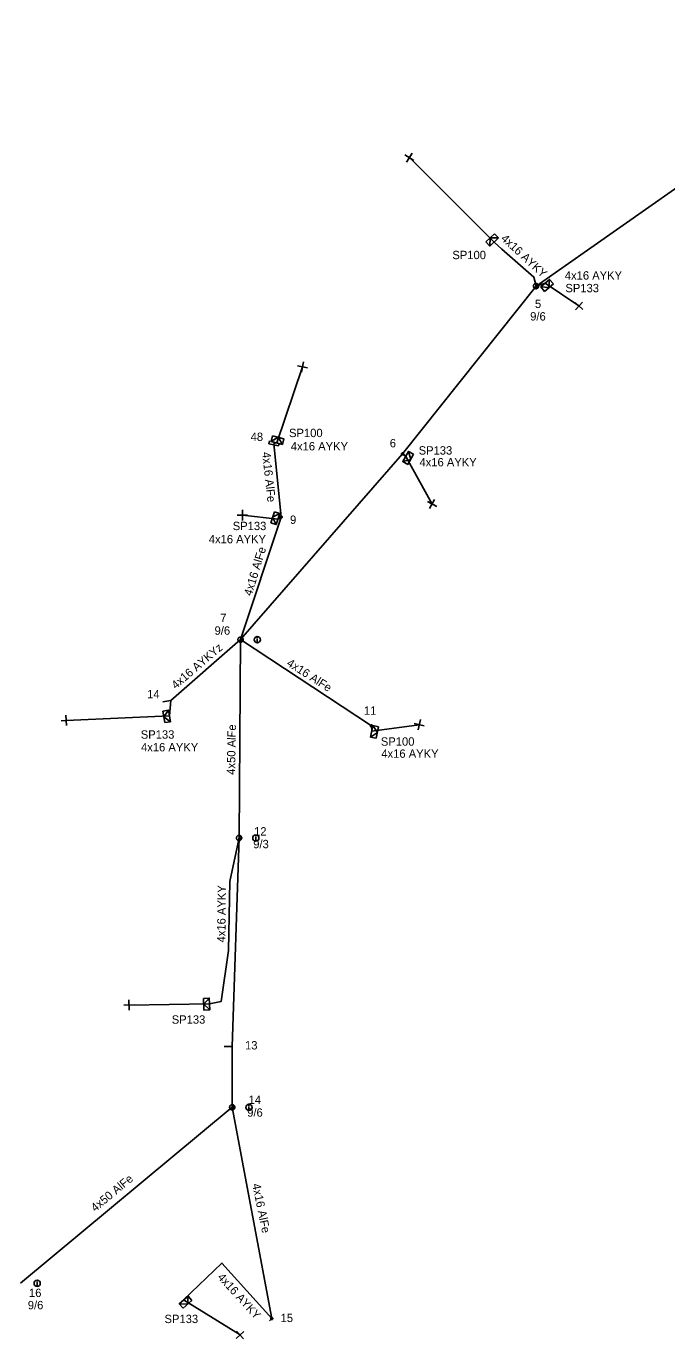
# Model space of a CAD drawing. Extents: x -748492 to -735633, y -1146251 to -1139940.
# Drawn here: x -745702.9 to -745626.4, y -1143653.5 to -1143496.6 of the extents above; entities that cross this region are included whole.
import ezdxf

# ---------------------------------------------------------------- set-up
doc = ezdxf.new("R2010")
doc.units = 0
for name, color, linetype in [('Vrstva 1', 7, 'Continuous'), ('Vrstva 10', 7, 'Continuous'), ('Vrstva 12', 7, 'Continuous'), ('Vrstva 13', 7, 'Continuous'), ('Vrstva 14', 7, 'Continuous'), ('Vrstva 2', 7, 'Continuous'), ('Vrstva 31', 7, 'Continuous'), ('Vrstva 33', 7, 'Continuous'), ('Vrstva 34', 7, 'Continuous'), ('Vrstva 36', 7, 'Continuous'), ('Vrstva 52', 7, 'Continuous'), ('Vrstva 53', 7, 'Continuous'), ('Vrstva 54', 7, 'Continuous'), ('Vrstva 59', 7, 'Continuous'), ('Vrstva 9', 7, 'Continuous')]:
    doc.layers.add(name, color=color, linetype=linetype)

# ---------------------------------------------------------------- blocks, each defined once
blk = doc.blocks.new('NN440')
at = {"layer": 'Vrstva 2'}
for points in [[(0.63, 0), (0.63, 0.06), (0.62, 0.13), (0.6, 0.19), (0.58, 0.25), (0.55, 0.31), (0.51, 0.37), (0.47, 0.42), (0.42, 0.46), (0.37, 0.51), (0.32, 0.54), (0.26, 0.57), (0.2, 0.59), (0.13, 0.61), (0.07, 0.62), (0, 0.63), (-0.06, 0.62), (-0.13, 0.61), (-0.19, 0.59), (-0.26, 0.57), (-0.31, 0.54), (-0.37, 0.51), (-0.42, 0.46), (-0.47, 0.42), (-0.51, 0.37), (-0.54, 0.31), (-0.57, 0.25), (-0.6, 0.19), (-0.62, 0.13), (-0.63, 0.06), (-0.63, 0), (-0.63, -0.07), (-0.62, -0.14), (-0.6, -0.2), (-0.57, -0.26), (-0.54, -0.32), (-0.51, -0.37), (-0.47, -0.43), (-0.42, -0.47), (-0.37, -0.51), (-0.31, -0.55), (-0.26, -0.58), (-0.19, -0.6), (-0.13, -0.62), (-0.06, -0.63), (0, -0.63), (0.07, -0.63), (0.13, -0.62), (0.2, -0.6), (0.26, -0.58), (0.32, -0.55), (0.37, -0.51), (0.42, -0.47), (0.47, -0.43), (0.51, -0.37), (0.55, -0.32), (0.58, -0.26), (0.6, -0.2), (0.62, -0.14), (0.63, -0.07), (0.63, 0)], [(-0.63, 0), (0.63, 0)], [(-0.6, -0.18), (0.57, -0.18)], [(-0.51, -0.32), (0.5, -0.32)], [(-0.37, -0.47), (0.35, -0.47)]]:
    blk.add_lwpolyline(points, dxfattribs=at)
blk = doc.blocks.new('NN770')
at = {"layer": 'Vrstva 10'}
for p, q in [((0, 0.19), (0, 0.26)), ((0, -0.28), (0, 0.11))]:
    blk.add_line(p, q, dxfattribs=at)
blk.add_circle((0, -0.01), 0.375, dxfattribs=at)
blk = doc.blocks.new('NN800')
at = {"layer": 'Vrstva 1'}
for points in [[(-0.44, 0.44), (0.44, -0.44)], [(-0.44, -0.44), (0.44, 0.44)]]:
    blk.add_lwpolyline(points, dxfattribs=at)
blk = doc.blocks.new('NN630')
at = {"layer": 'Vrstva 9'}
for points in [[(0, -0.7), (-0.7, 0)], [(-0.7, -0.7), (-0.7, 0), (0.7, 0), (0.7, -0.7)], [(-0.7, -0.7), (0.7, -0.7)], [(0, -0.7), (0.7, 0)]]:
    blk.add_lwpolyline(points, dxfattribs=at)
blk = doc.blocks.new('NN500')
at = {"layer": 'Vrstva 2'}
for points in [[(0, -0.24), (0.02, -0.23), (0.05, -0.23), (0.07, -0.22), (0.09, -0.22), (0.12, -0.2), (0.14, -0.19), (0.16, -0.18), (0.17, -0.16), (0.19, -0.14), (0.2, -0.12), (0.21, -0.1), (0.22, -0.07), (0.23, -0.05), (0.23, -0.02), (0.23, 0), (0.23, 0.02), (0.23, 0.05), (0.22, 0.07), (0.21, 0.1), (0.2, 0.12), (0.19, 0.14), (0.17, 0.16), (0.16, 0.17), (0.14, 0.19), (0.12, 0.2), (0.09, 0.21), (0.07, 0.22), (0.05, 0.23), (0.02, 0.23), (0, 0.23), (-0.03, 0.23), (-0.05, 0.23), (-0.07, 0.22), (-0.1, 0.21), (-0.12, 0.2), (-0.14, 0.19), (-0.16, 0.17), (-0.18, 0.16), (-0.19, 0.14), (-0.2, 0.12), (-0.22, 0.1), (-0.22, 0.07), (-0.23, 0.05), (-0.23, 0.02), (-0.24, 0), (-0.23, -0.02), (-0.23, -0.05), (-0.22, -0.07), (-0.22, -0.1), (-0.2, -0.12), (-0.19, -0.14), (-0.18, -0.16), (-0.16, -0.18), (-0.14, -0.19), (-0.12, -0.2), (-0.1, -0.22), (-0.07, -0.22), (-0.05, -0.23), (-0.03, -0.23), (0, -0.24)], [(0, -0.24), (0.02, -0.23), (0.05, -0.23), (0.07, -0.22), (0.09, -0.22), (0.12, -0.2), (0.14, -0.19), (0.16, -0.18), (0.17, -0.16), (0.19, -0.14), (0.2, -0.12), (0.21, -0.1), (0.22, -0.07), (0.23, -0.05), (0.23, -0.02), (0.23, 0), (0.23, 0.02), (0.23, 0.05), (0.22, 0.07), (0.21, 0.1), (0.2, 0.12), (0.19, 0.14), (0.17, 0.16), (0.16, 0.17), (0.14, 0.19), (0.12, 0.2), (0.09, 0.21), (0.07, 0.22), (0.05, 0.23), (0.02, 0.23), (0, 0.23), (-0.03, 0.23), (-0.05, 0.23), (-0.07, 0.22), (-0.1, 0.21), (-0.12, 0.2), (-0.14, 0.19), (-0.16, 0.17), (-0.18, 0.16), (-0.19, 0.14), (-0.2, 0.12), (-0.22, 0.1), (-0.22, 0.07), (-0.23, 0.05), (-0.23, 0.02), (-0.24, 0), (-0.23, -0.02), (-0.23, -0.05), (-0.22, -0.07), (-0.22, -0.1), (-0.2, -0.12), (-0.19, -0.14), (-0.18, -0.16), (-0.16, -0.18), (-0.14, -0.19), (-0.12, -0.2), (-0.1, -0.22), (-0.07, -0.22), (-0.05, -0.23), (-0.03, -0.23), (0, -0.24)], [(0, -0.21), (0.02, -0.2), (0.04, -0.2), (0.06, -0.2), (0.08, -0.19), (0.1, -0.18), (0.12, -0.17), (0.14, -0.15), (0.15, -0.14), (0.16, -0.12), (0.18, -0.1), (0.19, -0.08), (0.19, -0.06), (0.2, -0.04), (0.2, -0.02), (0.2, 0), (0.2, 0.02), (0.2, 0.04), (0.19, 0.06), (0.19, 0.08), (0.18, 0.1), (0.16, 0.12), (0.15, 0.14), (0.14, 0.15), (0.12, 0.17), (0.1, 0.18), (0.08, 0.19), (0.06, 0.19), (0.04, 0.2), (0.02, 0.2), (0, 0.2), (-0.02, 0.2), (-0.04, 0.2), (-0.06, 0.19), (-0.08, 0.19), (-0.1, 0.18), (-0.12, 0.17), (-0.14, 0.15), (-0.15, 0.14), (-0.17, 0.12), (-0.18, 0.1), (-0.19, 0.08), (-0.2, 0.06), (-0.2, 0.04), (-0.21, 0.02), (-0.21, 0), (-0.21, -0.02), (-0.2, -0.04), (-0.2, -0.06), (-0.19, -0.08), (-0.18, -0.1), (-0.17, -0.12), (-0.15, -0.14), (-0.14, -0.15), (-0.12, -0.17), (-0.1, -0.18), (-0.08, -0.19), (-0.06, -0.2), (-0.04, -0.2), (-0.02, -0.2), (0, -0.21)], [(0, -0.18), (0.02, -0.18), (0.04, -0.17), (0.05, -0.17), (0.07, -0.16), (0.09, -0.15), (0.1, -0.14), (0.12, -0.13), (0.13, -0.12), (0.14, -0.1), (0.15, -0.09), (0.16, -0.07), (0.17, -0.05), (0.17, -0.04), (0.17, -0.02), (0.17, 0), (0.17, 0.02), (0.17, 0.04), (0.17, 0.05), (0.16, 0.07), (0.15, 0.09), (0.14, 0.1), (0.13, 0.12), (0.12, 0.13), (0.1, 0.14), (0.09, 0.15), (0.07, 0.16), (0.05, 0.17), (0.04, 0.17), (0.02, 0.17), (0, 0.18), (-0.02, 0.17), (-0.04, 0.17), (-0.06, 0.17), (-0.07, 0.16), (-0.09, 0.15), (-0.1, 0.14), (-0.12, 0.13), (-0.13, 0.12), (-0.14, 0.1), (-0.15, 0.09), (-0.16, 0.07), (-0.17, 0.05), (-0.17, 0.04), (-0.18, 0.02), (-0.18, 0), (-0.18, -0.02), (-0.17, -0.04), (-0.17, -0.05), (-0.16, -0.07), (-0.15, -0.09), (-0.14, -0.1), (-0.13, -0.12), (-0.12, -0.13), (-0.1, -0.14), (-0.09, -0.15), (-0.07, -0.16), (-0.06, -0.17), (-0.04, -0.17), (-0.02, -0.18), (0, -0.18)], [(0, -0.15), (0.01, -0.15), (0.03, -0.14), (0.04, -0.14), (0.06, -0.13), (0.07, -0.13), (0.08, -0.12), (0.1, -0.11), (0.11, -0.1), (0.12, -0.09), (0.13, -0.07), (0.13, -0.06), (0.14, -0.05), (0.14, -0.03), (0.14, -0.02), (0.14, 0), (0.14, 0.01), (0.14, 0.03), (0.14, 0.04), (0.13, 0.06), (0.13, 0.07), (0.12, 0.09), (0.11, 0.1), (0.1, 0.11), (0.08, 0.12), (0.07, 0.13), (0.06, 0.13), (0.04, 0.14), (0.03, 0.14), (0.01, 0.14), (0, 0.15), (-0.02, 0.14), (-0.03, 0.14), (-0.05, 0.14), (-0.06, 0.13), (-0.07, 0.13), (-0.09, 0.12), (-0.1, 0.11), (-0.11, 0.1), (-0.12, 0.09), (-0.13, 0.07), (-0.13, 0.06), (-0.14, 0.04), (-0.14, 0.03), (-0.15, 0.01), (-0.15, 0), (-0.15, -0.02), (-0.14, -0.03), (-0.14, -0.05), (-0.13, -0.06), (-0.13, -0.07), (-0.12, -0.09), (-0.11, -0.1), (-0.1, -0.11), (-0.09, -0.12), (-0.07, -0.13), (-0.06, -0.13), (-0.05, -0.14), (-0.03, -0.14), (-0.02, -0.15), (0, -0.15)], [(0, -0.12), (0.01, -0.12), (0.02, -0.11), (0.03, -0.11), (0.05, -0.11), (0.06, -0.1), (0.07, -0.09), (0.08, -0.09), (0.09, -0.08), (0.09, -0.07), (0.1, -0.06), (0.11, -0.05), (0.11, -0.04), (0.11, -0.02), (0.11, -0.01), (0.12, 0), (0.11, 0.01), (0.11, 0.02), (0.11, 0.04), (0.11, 0.05), (0.1, 0.06), (0.09, 0.07), (0.09, 0.08), (0.08, 0.09), (0.07, 0.09), (0.06, 0.1), (0.05, 0.11), (0.03, 0.11), (0.02, 0.11), (0.01, 0.12), (0, 0.12), (-0.01, 0.12), (-0.03, 0.11), (-0.04, 0.11), (-0.05, 0.11), (-0.06, 0.1), (-0.07, 0.09), (-0.08, 0.09), (-0.09, 0.08), (-0.1, 0.07), (-0.1, 0.06), (-0.11, 0.05), (-0.11, 0.04), (-0.12, 0.02), (-0.12, 0.01), (-0.12, 0), (-0.12, -0.01), (-0.12, -0.02), (-0.11, -0.04), (-0.11, -0.05), (-0.1, -0.06), (-0.1, -0.07), (-0.09, -0.08), (-0.08, -0.09), (-0.07, -0.09), (-0.06, -0.1), (-0.05, -0.11), (-0.04, -0.11), (-0.03, -0.11), (-0.01, -0.12), (0, -0.12)], [(0, -0.09), (0.01, -0.09), (0.02, -0.09), (0.03, -0.08), (0.03, -0.08), (0.04, -0.08), (0.05, -0.07), (0.06, -0.07), (0.06, -0.06), (0.07, -0.05), (0.07, -0.04), (0.08, -0.04), (0.08, -0.03), (0.08, -0.02), (0.09, -0.01), (0.09, 0), (0.09, 0.01), (0.08, 0.02), (0.08, 0.03), (0.08, 0.03), (0.07, 0.04), (0.07, 0.05), (0.06, 0.06), (0.06, 0.06), (0.05, 0.07), (0.04, 0.07), (0.03, 0.08), (0.03, 0.08), (0.02, 0.08), (0.01, 0.09), (0, 0.09), (-0.01, 0.09), (-0.02, 0.08), (-0.03, 0.08), (-0.04, 0.08), (-0.04, 0.07), (-0.05, 0.07), (-0.06, 0.06), (-0.07, 0.06), (-0.07, 0.05), (-0.08, 0.04), (-0.08, 0.03), (-0.08, 0.03), (-0.09, 0.02), (-0.09, 0.01), (-0.09, 0), (-0.09, -0.01), (-0.09, -0.02), (-0.08, -0.03), (-0.08, -0.04), (-0.08, -0.04), (-0.07, -0.05), (-0.07, -0.06), (-0.06, -0.07), (-0.05, -0.07), (-0.04, -0.08), (-0.04, -0.08), (-0.03, -0.08), (-0.02, -0.09), (-0.01, -0.09), (0, -0.09)], [(0, -0.06), (0, -0.06), (0.01, -0.06), (0.02, -0.05), (0.02, -0.05), (0.03, -0.05), (0.03, -0.05), (0.04, -0.04), (0.04, -0.04), (0.05, -0.03), (0.05, -0.03), (0.05, -0.02), (0.05, -0.02), (0.05, -0.01), (0.06, -0.01), (0.06, 0), (0.06, 0.01), (0.05, 0.01), (0.05, 0.02), (0.05, 0.02), (0.05, 0.03), (0.05, 0.03), (0.04, 0.04), (0.04, 0.04), (0.03, 0.05), (0.03, 0.05), (0.02, 0.05), (0.02, 0.05), (0.01, 0.06), (0, 0.06), (0, 0.06), (-0.01, 0.06), (-0.01, 0.06), (-0.02, 0.05), (-0.02, 0.05), (-0.03, 0.05), (-0.03, 0.05), (-0.04, 0.04), (-0.04, 0.04), (-0.05, 0.03), (-0.05, 0.03), (-0.05, 0.02), (-0.06, 0.02), (-0.06, 0.01), (-0.06, 0.01), (-0.06, 0), (-0.06, -0.01), (-0.06, -0.01), (-0.06, -0.02), (-0.05, -0.02), (-0.05, -0.03), (-0.05, -0.03), (-0.04, -0.04), (-0.04, -0.04), (-0.03, -0.05), (-0.03, -0.05), (-0.02, -0.05), (-0.02, -0.05), (-0.01, -0.06), (-0.01, -0.06), (0, -0.06)], [(0, -0.03), (0, -0.03), (0, -0.03), (0.01, -0.03), (0.01, -0.03), (0.01, -0.02), (0.02, -0.02), (0.02, -0.02), (0.02, -0.02), (0.02, -0.02), (0.02, -0.01), (0.02, -0.01), (0.03, -0.01), (0.03, -0.01), (0.03, 0), (0.03, 0), (0.03, 0), (0.03, 0.01), (0.03, 0.01), (0.02, 0.01), (0.02, 0.01), (0.02, 0.02), (0.02, 0.02), (0.02, 0.02), (0.02, 0.02), (0.01, 0.02), (0.01, 0.02), (0.01, 0.03), (0, 0.03), (0, 0.03), (0, 0.03), (0, 0.03), (-0.01, 0.03), (-0.01, 0.03), (-0.01, 0.02), (-0.02, 0.02), (-0.02, 0.02), (-0.02, 0.02), (-0.02, 0.02), (-0.02, 0.02), (-0.03, 0.01), (-0.03, 0.01), (-0.03, 0.01), (-0.03, 0.01), (-0.03, 0), (-0.03, 0), (-0.03, 0), (-0.03, -0.01), (-0.03, -0.01), (-0.03, -0.01), (-0.03, -0.01), (-0.02, -0.02), (-0.02, -0.02), (-0.02, -0.02), (-0.02, -0.02), (-0.02, -0.02), (-0.01, -0.03), (-0.01, -0.03), (-0.01, -0.03), (0, -0.03), (0, -0.03)], [(0.23, 0), (0.7, 0)]]:
    blk.add_lwpolyline(points, dxfattribs=at)
blk = doc.blocks.new('NN510')
at = {"layer": 'Vrstva 2'}
blk.add_lwpolyline([(0, 0), (0, 0.94)], dxfattribs=at)
blk = doc.blocks.new('NN515')
at = {"layer": 'Vrstva 2'}
for points in [[(-0.59, 0.18), (0.59, 0.18)], [(-0.59, 0.18), (-0.59, -0.18)], [(0.59, 0.18), (0.59, -0.18)]]:
    blk.add_lwpolyline(points, dxfattribs=at)

msp = doc.modelspace()

# ---------------------------------------------------------------- linework, layer by layer
at = {"layer": 'Vrstva 1'}
for points in [[(-745596.95, -1143496.56), (-745621.99, -1143513.62), (-745642.02, -1143527.63), (-745657.97, -1143547.69), (-745677.34, -1143569.91)], [(-745672.48, -1143555.25), (-745673.34, -1143546.45)], [(-745677.34, -1143569.91), (-745672.48, -1143555.25)], [(-745677.34, -1143569.91), (-745677.51, -1143593.62), (-745678.35, -1143618.54), (-745678.33, -1143625.83)], [(-745677.34, -1143569.91), (-745661.69, -1143580.22)], [(-745678.33, -1143625.83), (-745703.64, -1143646.86)], [(-745678.33, -1143625.83), (-745673.61, -1143651.1)]]:
    msp.add_lwpolyline(points, dxfattribs=at)
at = {"layer": 'Vrstva 52'}
for points in [[(-745642.02, -1143527.63), (-745642.29, -1143526.56), (-745646.1, -1143523.21), (-745647.02, -1143522.36)], [(-745642.02, -1143527.63), (-745640.93, -1143527.28)], [(-745673.34, -1143546.45), (-745673.01, -1143546.38)], [(-745657.97, -1143547.69), (-745657.6, -1143548.01)], [(-745672.48, -1143555.25), (-745672.84, -1143555.49)], [(-745677.34, -1143569.91), (-745685.68, -1143577.17)], [(-745685.68, -1143577.17), (-745685.82, -1143579.03)], [(-745661.69, -1143580.22), (-745661.66, -1143580.87)], [(-745677.51, -1143593.62), (-745678.61, -1143598.83), (-745678.79, -1143607.08), (-745679.65, -1143613.16), (-745681.04, -1143613.47)], [(-745673.61, -1143651.1), (-745679.56, -1143644.46), (-745684.14, -1143648.86)]]:
    msp.add_lwpolyline(points, dxfattribs=at)
at = {"layer": 'Vrstva 59'}
for points in [[(-745647.02, -1143522.36), (-745657.16, -1143512.27)], [(-745640.93, -1143527.28), (-745636.89, -1143530.01)], [(-745673.01, -1143546.38), (-745669.93, -1143537.3)], [(-745657.6, -1143548.01), (-745654.44, -1143553.69)], [(-745672.84, -1143555.49), (-745677.11, -1143555.02)], [(-745685.82, -1143579.03), (-745698.17, -1143579.57)], [(-745661.66, -1143580.87), (-745655.98, -1143580.08)], [(-745681.04, -1143613.47), (-745690.67, -1143613.6)], [(-745684.14, -1143648.86), (-745677.39, -1143653.04)]]:
    msp.add_lwpolyline(points, dxfattribs=at)

# ---------------------------------------------------------------- block references
at = {"layer": 'Vrstva 13'}
for name, p, xscale, yscale, rotation in [('NN440', (-745642.02, -1143527.63), 0.5, 0.5, 44.91265001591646), ('NN500', (-745657.97, -1143547.69), 0.5, 0.5, -33.70499992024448), ('NN500', (-745672.48, -1143555.25), 0.49999999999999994, 0.5000000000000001, 163.59399988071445), ('NN440', (-745677.34, -1143569.91), 0.5, 0.5, 79.99201945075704), ('NN500', (-745661.69, -1143580.22), 0.5, 0.5000000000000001, -8.620999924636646), ('NN440', (-745677.51, -1143593.62), 0.49999999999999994, 0.49999999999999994, 87.62288615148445), ('NN440', (-745678.33, -1143625.83), 0.49999999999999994, 0.5, 89.39647496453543), ('NN500', (-745673.61, -1143651.1), 0.5, 0.5000000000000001, -135.8909999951)]:
    msp.add_blockref(name, p, dxfattribs=dict(at, xscale=xscale, yscale=yscale, rotation=rotation))
for name, p, rotation in [('NN515', (-745673.34, -1143546.45), 167.7097666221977), ('NN510', (-745685.68, -1143577.17), 100.41545558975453), ('NN510', (-745678.35, -1143618.54), 91.70620002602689)]:
    msp.add_blockref(name, p, dxfattribs=dict(at, rotation=rotation))
at = {"layer": 'Vrstva 31'}
for p, rotation in [((-745647.02, -1143522.36), -136.20788609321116), ((-745640.93, -1143527.28), 40.516249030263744), ((-745673.01, -1143546.38), 164.9192832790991), ((-745657.6, -1143548.01), 60.72110553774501), ((-745672.84, -1143555.49), -108.24260113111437), ((-745685.82, -1143579.03), -80.82436387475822), ((-745661.66, -1143580.87), 78.41146190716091), ((-745681.04, -1143613.47), -87.15442223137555), ((-745684.14, -1143648.86), 41.04025591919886)]:
    msp.add_blockref('NN630', p, dxfattribs=dict(at, rotation=rotation))
at = {"layer": 'Vrstva 34'}
for p, rotation in [((-745657.16, -1143512.27), -167.63168892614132), ((-745636.89, -1143530.01), -175.9031861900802), ((-745669.93, -1143537.3), -146.3098582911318), ((-745654.44, -1143553.69), -163.20891120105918), ((-745677.11, -1143555.02), 45), ((-745698.17, -1143579.57), -130.72798900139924), ((-745655.98, -1143580.08), -147.48599997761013), ((-745690.67, -1143613.6), -133.98344996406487), ((-745677.39, -1143653.04), 177.12289999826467)]:
    msp.add_blockref('NN800', p, dxfattribs=dict(at, rotation=rotation))
at = {"layer": 'Vrstva 36'}
for p in [(-745675.34, -1143569.91), (-745675.51, -1143593.62), (-745676.33, -1143625.83), (-745701.64, -1143646.86)]:
    msp.add_blockref('NN770', p, dxfattribs=at)

# ---------------------------------------------------------------- texts
at = {"layer": 'Vrstva 12'}
for s, p in [('9/6', (-745642.72, -1143531.75)), ('9/6', (-745680.44, -1143569.32)), ('9/3', (-745675.82, -1143594.85)), ('9/6', (-745676.54, -1143626.95)), ('9/6', (-745702.76, -1143649.98))]:
    msp.add_text(s, height=1, dxfattribs=at).set_placement(p)
at = {"layer": 'Vrstva 14'}
for s, p in [('5', (-745642.15, -1143530.25)), ('48', (-745676.13, -1143546.15)), ('6', (-745659.5, -1143546.91)), ('9', (-745671.42, -1143556.06)), ('7', (-745679.77, -1143567.81)), ('14', (-745688.5, -1143576.93)), ('11', (-745662.59, -1143578.89)), ('12', (-745675.72, -1143593.33)), ('13', (-745676.8, -1143618.91)), ('14', (-745676.37, -1143625.42)), ('16', (-745702.62, -1143648.51)), ('15', (-745672.55, -1143651.51))]:
    msp.add_text(s, height=1, dxfattribs=at).set_placement(p)
at = {"layer": 'Vrstva 2'}
for s, rotation, p in [('4x16 AlFe', 276.206, (-745674.76, -1143547.52)), ('4x16 AlFe', 73.13, (-745676.01, -1143564.75)), ('4x16 AlFe', 327.358, (-745671.91, -1143572.95)), ('4x50 AlFe', 88.957, (-745677.99, -1143586.07)), ('4x50 AlFe', 39.689, (-745694.71, -1143638.38)), ('4x16 AlFe', 281.654, (-745675.95, -1143635.04))]:
    msp.add_text(s, height=1, rotation=rotation, dxfattribs=at).set_placement(p)
at = {"layer": 'Vrstva 33'}
for s, p in [('SP100', (-745652.02, -1143524.41)), ('SP133', (-745638.51, -1143528.37)), ('SP100', (-745671.54, -1143545.69)), ('SP133', (-745656.05, -1143547.78)), ('SP133', (-745678.27, -1143556.81)), ('SP133', (-745689.26, -1143581.75)), ('SP100', (-745660.57, -1143582.59)), ('SP133', (-745685.56, -1143615.83)), ('SP133', (-745686.42, -1143651.63))]:
    msp.add_text(s, height=1, dxfattribs=at).set_placement(p)
at = {"layer": 'Vrstva 53'}
msp.add_text('4x16 AYKYz', height=1, rotation=40.484, dxfattribs=at).set_placement((-745685.08, -1143575.88))
at = {"layer": 'Vrstva 54'}
for rotation, p in [(317.168, (-745646.29, -1143522.05)), (0.11, (-745638.58, -1143526.86)), (359.946, (-745671.33, -1143547.28)), (0.028, (-745655.95, -1143549.19)), (0.081, (-745681.13, -1143558.39)), (0.015, (-745689.23, -1143583.27)), (359.927, (-745660.51, -1143584.03)), (89.397, (-745679.15, -1143606.12)), (312.278, (-745680.16, -1143646.2))]:
    msp.add_text('4x16 AYKY', height=1, rotation=rotation, dxfattribs=at).set_placement(p)

doc.saveas('drawing.dxf')
